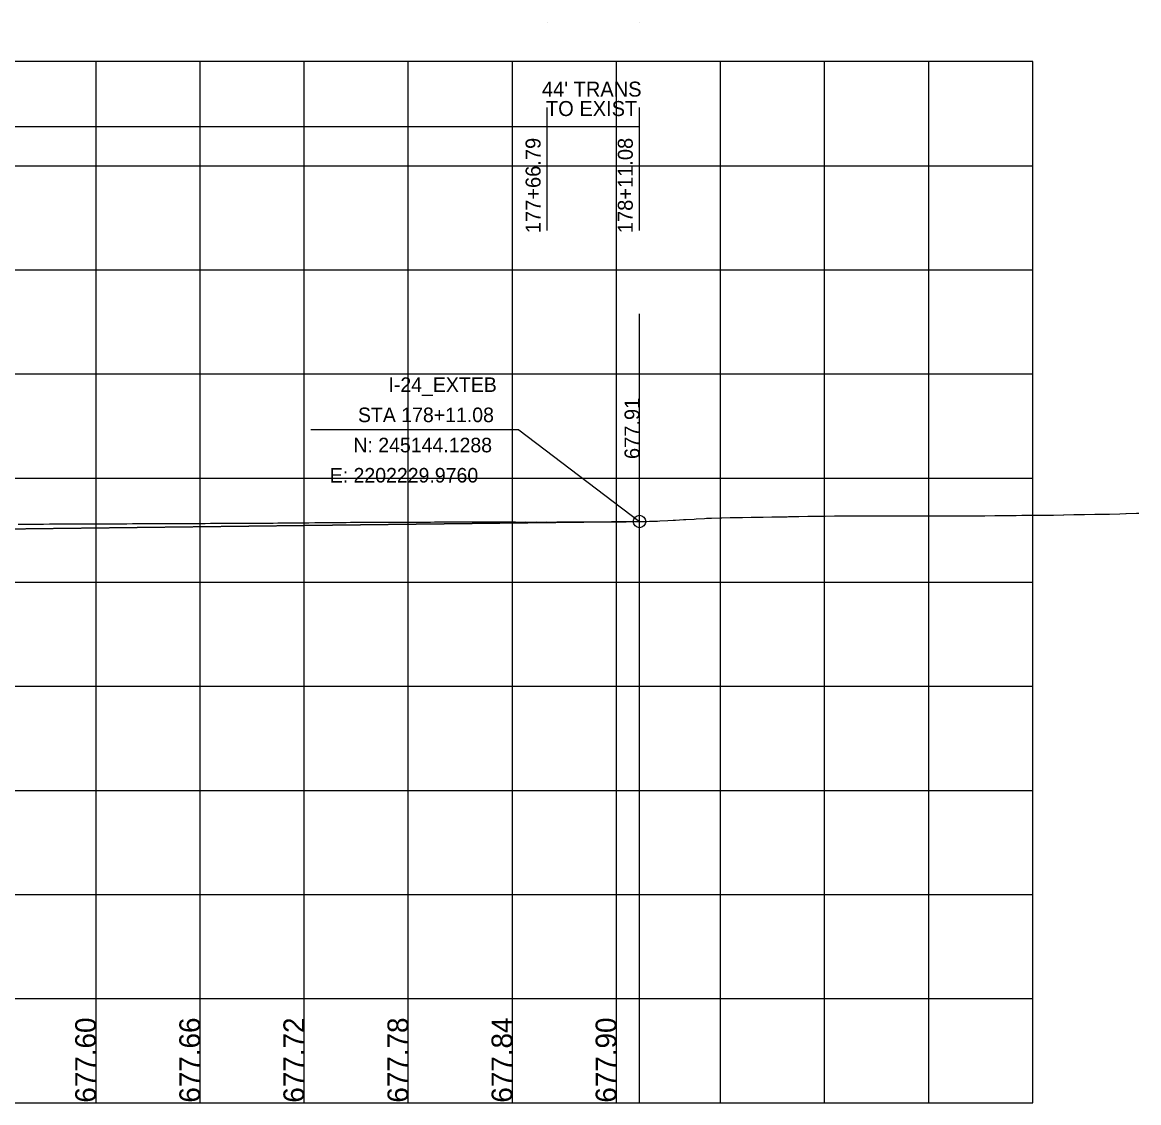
# Model space of a CAD drawing. Extents: x -7164 to 2214450, y -19642 to 253469.
# Drawn here: x 1015 to 1551, y -12000 to -11481 of the extents above; entities that cross this region are included whole.
import ezdxf

# ---------------------------------------------------------------- set-up
doc = ezdxf.new("R2010")
doc.units = 0
for name, color, linetype in [('DESIGN - PROFILE - Proposed', 7, 'Continuous'), ('DESIGN - PROFILE - Proposed Curve Text', 7, 'Continuous'), ('DESIGN - PROFILE - Proposed Text', 7, 'Continuous'), ('DESIGN - SCRATCH - User 1', 7, 'Continuous'), ('DESIGN - SHEET - Light Grid', 7, 'Continuous'), ('SURVEY - PROFILE - Ground Line with Text', 7, 'Continuous'), ('XTREE', 7, 'Continuous')]:
    doc.layers.add(name, color=color, linetype=linetype)

msp = doc.modelspace()

# ---------------------------------------------------------------- linework, layer by layer
at = {"layer": 'DESIGN - PROFILE - Proposed'}
msp.add_line((990.62, -11724.73), (1311.08, -11720.89), dxfattribs=at)
msp.add_line((990.62, -11724.73), (1311.08, -11720.89), dxfattribs=at)
at = {"layer": 'DESIGN - PROFILE - Proposed Curve Text'}
for p, q in [((1266.79, -11581.14), (1266.79, -11522.09)), ((1266.79, -11581.14), (1266.79, -11522.09)), ((1311.08, -11581.14), (1311.08, -11522.09)), ((1311.08, -11581.14), (1311.08, -11522.09)), ((454.39, -11531.14), (1266.79, -11531.14)), ((454.39, -11531.14), (1266.79, -11531.14)), ((1266.79, -11531.14), (1311.08, -11531.14)), ((1266.79, -11531.14), (1311.08, -11531.14))]:
    msp.add_line(p, q, dxfattribs=at)
at = {"layer": 'DESIGN - PROFILE - Proposed Text'}
msp.add_line((1253.16, -11676.91), (1153.16, -11676.91), dxfattribs=at)
msp.add_line((1253.16, -11676.91), (1153.16, -11676.91), dxfattribs=at)
msp.add_lwpolyline([(1253.16, -11676.91), (1311.08, -11720.89)], dxfattribs=at)
msp.add_lwpolyline([(1253.16, -11676.91), (1311.08, -11720.89)], dxfattribs=at)
msp.add_circle((1311.08, -11720.89), 3, dxfattribs=at)
msp.add_circle((1311.08, -11720.89), 3, dxfattribs=at)
at = {"layer": 'DESIGN - SCRATCH - User 1'}
for p, q in [((1500, -11500), (0, -11500)), ((1500, -11500), (0, -11500)), ((1500, -12000), (1500, -11500)), ((1500, -12000), (1500, -11500)), ((0, -12000), (1500, -12000)), ((0, -12000), (1500, -12000))]:
    msp.add_line(p, q, dxfattribs=at)
at = {"layer": 'DESIGN - SHEET - Light Grid'}
for p, q in [((1050, -12000), (1050, -11500)), ((1050, -12000), (1050, -11500)), ((1100, -12000), (1100, -11500)), ((1100, -12000), (1100, -11500)), ((1150, -12000), (1150, -11500)), ((1150, -12000), (1150, -11500)), ((1200, -12000), (1200, -11500)), ((1200, -12000), (1200, -11500)), ((1250, -12000), (1250, -11500)), ((1250, -12000), (1250, -11500)), ((1300, -12000), (1300, -11500)), ((1300, -12000), (1300, -11500)), ((1350, -12000), (1350, -11500)), ((1350, -12000), (1350, -11500)), ((1400, -12000), (1400, -11500)), ((1400, -12000), (1400, -11500)), ((1450, -12000), (1450, -11500)), ((1450, -12000), (1450, -11500)), ((0, -11550), (1500, -11550)), ((0, -11550), (1500, -11550)), ((0, -11600), (1500, -11600)), ((0, -11600), (1500, -11600)), ((0, -11650), (1500, -11650)), ((0, -11650), (1500, -11650)), ((0, -11700), (1500, -11700)), ((0, -11700), (1500, -11700)), ((0, -11750), (1500, -11750)), ((0, -11750), (1500, -11750)), ((0, -11800), (1500, -11800)), ((0, -11800), (1500, -11800)), ((0, -11850), (1500, -11850)), ((0, -11850), (1500, -11850)), ((0, -11900), (1500, -11900)), ((0, -11900), (1500, -11900)), ((0, -11950), (1500, -11950)), ((0, -11950), (1500, -11950)), ((0, -12000), (1400, -12000)), ((0, -12000), (1400, -12000))]:
    msp.add_line(p, q, dxfattribs=at)
at = {"layer": 'SURVEY - PROFILE - Ground Line with Text'}
for points in [[(1434.73, -11718.21), (1436.92, -11718.22), (1437.31, -11718.21), (1441.93, -11718.23), (1442.3, -11718.23), (1444.74, -11718.23), (1445.1, -11718.23), (1449.74, -11718.22), (1450.09, -11718.22), (1454.74, -11718.21), (1455.07, -11718.22), (1459.74, -11718.21), (1460.06, -11718.21), (1464.74, -11718.2), (1466.74, -11718.18), (1467.04, -11718.18), (1471.75, -11718.13), (1472.03, -11718.13), (1476.75, -11718.08), (1477.02, -11718.08), (1481.76, -11718.03), (1482.02, -11718.03), (1486.77, -11717.98), (1487.01, -11717.97), (1491.77, -11717.93), (1492.01, -11717.92), (1494.75, -11717.91), (1494.97, -11717.91), (1499.75, -11717.88), (1499.96, -11717.88), (1504.75, -11717.85), (1504.94, -11717.85), (1509.75, -11717.77), (1509.92, -11717.76), (1514.75, -11717.68), (1514.91, -11717.68), (1519.76, -11717.59), (1519.89, -11717.59), (1524.76, -11717.5), (1524.88, -11717.5), (1529.76, -11717.42), (1529.86, -11717.41), (1534.76, -11717.33), (1536.73, -11717.28), (1536.81, -11717.28), (1541.74, -11717.17), (1541.8, -11717.16), (1544.76, -11717.07), (1544.82, -11717.07), (1549.76, -11716.92), (1549.8, -11716.92), (1550.87, -11716.89)], [(1434.73, -11718.21), (1436.92, -11718.22), (1437.31, -11718.21), (1441.93, -11718.23), (1442.3, -11718.23), (1444.74, -11718.23), (1445.1, -11718.23), (1449.74, -11718.22), (1450.09, -11718.22), (1454.74, -11718.21), (1455.07, -11718.22), (1459.74, -11718.21), (1460.06, -11718.21), (1464.74, -11718.2), (1466.74, -11718.18), (1467.04, -11718.18), (1471.75, -11718.13), (1472.03, -11718.13), (1476.75, -11718.08), (1477.02, -11718.08), (1481.76, -11718.03), (1482.02, -11718.03), (1486.77, -11717.98), (1487.01, -11717.97), (1491.77, -11717.93), (1492.01, -11717.92), (1494.75, -11717.91), (1494.97, -11717.91), (1499.75, -11717.88), (1499.96, -11717.88), (1504.75, -11717.85), (1504.94, -11717.85), (1509.75, -11717.77), (1509.92, -11717.76), (1514.75, -11717.68), (1514.91, -11717.68), (1519.76, -11717.59), (1519.89, -11717.59), (1524.76, -11717.5), (1524.88, -11717.5), (1529.76, -11717.42), (1529.86, -11717.41), (1534.76, -11717.33), (1536.73, -11717.28), (1536.81, -11717.28), (1541.74, -11717.17), (1541.8, -11717.16), (1544.76, -11717.07), (1544.82, -11717.07), (1549.76, -11716.92), (1549.8, -11716.92), (1550.87, -11716.89)], [(1012.59, -11722.13), (1014.73, -11722.13), (1017.58, -11722.11), (1019.74, -11722.11), (1022.57, -11722.09), (1024.75, -11722.09), (1027.56, -11722.07), (1029.76, -11722.07), (1032.54, -11722.05), (1034.78, -11722.04), (1037.53, -11722.03), (1039.79, -11722.02), (1042.52, -11722.01), (1044.8, -11722), (1047.51, -11721.99), (1049.81, -11721.98), (1052.5, -11721.97), (1054.83, -11721.96), (1057.49, -11721.95), (1059.84, -11721.95), (1062.47, -11721.93), (1064.85, -11721.93), (1067.46, -11721.91), (1069.86, -11721.91), (1072.45, -11721.89), (1074.87, -11721.89), (1077.44, -11721.87), (1079.89, -11721.87), (1082.43, -11721.85), (1084.9, -11721.85), (1087.41, -11721.84), (1089.91, -11721.83), (1092.4, -11721.82), (1094.92, -11721.81), (1097.39, -11721.79), (1099.93, -11721.78), (1102.38, -11721.77), (1104.94, -11721.76), (1107.37, -11721.74), (1109.96, -11721.73), (1112.36, -11721.72), (1114.97, -11721.71), (1117.35, -11721.7), (1119.98, -11721.69), (1122.34, -11721.67), (1124.99, -11721.66), (1127.33, -11721.65), (1130, -11721.64), (1132.32, -11721.62), (1135.01, -11721.6), (1137.3, -11721.58), (1140.03, -11721.55), (1142.29, -11721.54), (1145.04, -11721.51), (1147.28, -11721.49), (1150.05, -11721.46), (1152.27, -11721.45), (1155.07, -11721.42), (1157.25, -11721.4), (1160.08, -11721.37), (1162.24, -11721.36), (1165.09, -11721.33), (1167.23, -11721.31), (1170.11, -11721.28), (1172.22, -11721.27), (1175.12, -11721.24), (1175.66, -11721.23), (1177.73, -11721.22), (1180.67, -11721.19), (1182.71, -11721.18), (1185.68, -11721.18), (1187.68, -11721.16), (1190.68, -11721.16), (1192.66, -11721.15)], [(1012.59, -11722.13), (1014.73, -11722.13), (1017.58, -11722.11), (1019.74, -11722.11), (1022.57, -11722.09), (1024.75, -11722.09), (1027.56, -11722.07), (1029.76, -11722.07), (1032.54, -11722.05), (1034.78, -11722.04), (1037.53, -11722.03), (1039.79, -11722.02), (1042.52, -11722.01), (1044.8, -11722), (1047.51, -11721.99), (1049.81, -11721.98), (1052.5, -11721.97), (1054.83, -11721.96), (1057.49, -11721.95), (1059.84, -11721.95), (1062.47, -11721.93), (1064.85, -11721.93), (1067.46, -11721.91), (1069.86, -11721.91), (1072.45, -11721.89), (1074.87, -11721.89), (1077.44, -11721.87), (1079.89, -11721.87), (1082.43, -11721.85), (1084.9, -11721.85), (1087.41, -11721.84), (1089.91, -11721.83), (1092.4, -11721.82), (1094.92, -11721.81), (1097.39, -11721.79), (1099.93, -11721.78), (1102.38, -11721.77), (1104.94, -11721.76), (1107.37, -11721.74), (1109.96, -11721.73), (1112.36, -11721.72), (1114.97, -11721.71), (1117.35, -11721.7), (1119.98, -11721.69), (1122.34, -11721.67), (1124.99, -11721.66), (1127.33, -11721.65), (1130, -11721.64), (1132.32, -11721.62), (1135.01, -11721.6), (1137.3, -11721.58), (1140.03, -11721.55), (1142.29, -11721.54), (1145.04, -11721.51), (1147.28, -11721.49), (1150.05, -11721.46), (1152.27, -11721.45), (1155.07, -11721.42), (1157.25, -11721.4), (1160.08, -11721.37), (1162.24, -11721.36), (1165.09, -11721.33), (1167.23, -11721.31), (1170.11, -11721.28), (1172.22, -11721.27), (1175.12, -11721.24), (1175.66, -11721.23), (1177.73, -11721.22), (1180.67, -11721.19), (1182.71, -11721.18), (1185.68, -11721.18), (1187.68, -11721.16), (1190.68, -11721.16), (1192.66, -11721.15)], [(1192.66, -11721.15), (1195.69, -11721.15), (1197.64, -11721.14), (1200.7, -11721.14), (1202.62, -11721.13), (1205.71, -11721.13), (1207.6, -11721.12), (1210.71, -11721.12), (1212.58, -11721.11), (1215.72, -11721.11), (1217.56, -11721.1), (1220.73, -11721.1), (1222.53, -11721.09), (1225.73, -11721.09), (1227.39, -11721.09), (1230.61, -11721.09), (1232.38, -11721.09), (1233.9, -11721.09), (1237.15, -11721.1), (1238.9, -11721.1), (1242.16, -11721.11), (1243.9, -11721.1), (1247.17, -11721.11), (1248.89, -11721.11), (1249.81, -11721.11), (1251.52, -11721.11), (1254.82, -11721.12), (1256.51, -11721.11), (1259.82, -11721.12), (1261.43, -11721.11), (1264.74, -11721.12), (1266.42, -11721.11), (1269.74, -11721.12), (1271.41, -11721.1), (1274.74, -11721.11), (1276.4, -11721.09), (1279.65, -11721.1), (1281.28, -11721.08), (1284.65, -11721.1), (1286.25, -11721.08), (1289.65, -11721.09), (1291.22, -11721.08), (1294.65, -11721.09), (1296.19, -11721.07), (1299.66, -11721.05), (1301.12, -11720.99), (1304.66, -11720.98), (1306.05, -11720.92), (1309.66, -11720.91), (1310.97, -11720.85), (1314.67, -11720.84), (1315.9, -11720.79), (1319.67, -11720.66), (1320.85, -11720.61), (1324.68, -11720.47), (1327.24, -11720.3), (1328.35, -11720.26), (1332.27, -11719.99), (1333.33, -11719.96), (1337.3, -11719.68), (1338.32, -11719.65), (1342.34, -11719.38), (1343.31, -11719.35), (1344.69, -11719.3), (1345.64, -11719.27), (1349.69, -11719.14), (1350.59, -11719.11), (1354.7, -11718.98), (1355.55, -11718.95), (1359.7, -11718.9), (1360.52, -11718.88), (1364.7, -11718.83), (1365.48, -11718.82), (1369.7, -11718.76), (1370.45, -11718.75), (1374.71, -11718.69), (1376.95, -11718.65), (1377.65, -11718.64), (1381.97, -11718.57), (1382.64, -11718.55), (1386.98, -11718.48), (1387.63, -11718.47), (1392, -11718.39), (1392.62, -11718.37), (1394.72, -11718.34), (1395.32, -11718.33), (1399.72, -11718.26), (1400.3, -11718.24), (1404.72, -11718.17), (1405.27, -11718.16), (1409.72, -11718.17), (1410.25, -11718.17), (1414.72, -11718.18), (1415.23, -11718.17), (1419.73, -11718.18), (1420.2, -11718.18), (1424.73, -11718.19), (1425.18, -11718.19), (1429.73, -11718.2), (1430.15, -11718.2), (1434.73, -11718.21)], [(1192.66, -11721.15), (1195.69, -11721.15), (1197.64, -11721.14), (1200.7, -11721.14), (1202.62, -11721.13), (1205.71, -11721.13), (1207.6, -11721.12), (1210.71, -11721.12), (1212.58, -11721.11), (1215.72, -11721.11), (1217.56, -11721.1), (1220.73, -11721.1), (1222.53, -11721.09), (1225.73, -11721.09), (1227.39, -11721.09), (1230.61, -11721.09), (1232.38, -11721.09), (1233.9, -11721.09), (1237.15, -11721.1), (1238.9, -11721.1), (1242.16, -11721.11), (1243.9, -11721.1), (1247.17, -11721.11), (1248.89, -11721.11), (1249.81, -11721.11), (1251.52, -11721.11), (1254.82, -11721.12), (1256.51, -11721.11), (1259.82, -11721.12), (1261.43, -11721.11), (1264.74, -11721.12), (1266.42, -11721.11), (1269.74, -11721.12), (1271.41, -11721.1), (1274.74, -11721.11), (1276.4, -11721.09), (1279.65, -11721.1), (1281.28, -11721.08), (1284.65, -11721.1), (1286.25, -11721.08), (1289.65, -11721.09), (1291.22, -11721.08), (1294.65, -11721.09), (1296.19, -11721.07), (1299.66, -11721.05), (1301.12, -11720.99), (1304.66, -11720.98), (1306.05, -11720.92), (1309.66, -11720.91), (1310.97, -11720.85), (1314.67, -11720.84), (1315.9, -11720.79), (1319.67, -11720.66), (1320.85, -11720.61), (1324.68, -11720.47), (1327.24, -11720.3), (1328.35, -11720.26), (1332.27, -11719.99), (1333.33, -11719.96), (1337.3, -11719.68), (1338.32, -11719.65), (1342.34, -11719.38), (1343.31, -11719.35), (1344.69, -11719.3), (1345.64, -11719.27), (1349.69, -11719.14), (1350.59, -11719.11), (1354.7, -11718.98), (1355.55, -11718.95), (1359.7, -11718.9), (1360.52, -11718.88), (1364.7, -11718.83), (1365.48, -11718.82), (1369.7, -11718.76), (1370.45, -11718.75), (1374.71, -11718.69), (1376.95, -11718.65), (1377.65, -11718.64), (1381.97, -11718.57), (1382.64, -11718.55), (1386.98, -11718.48), (1387.63, -11718.47), (1392, -11718.39), (1392.62, -11718.37), (1394.72, -11718.34), (1395.32, -11718.33), (1399.72, -11718.26), (1400.3, -11718.24), (1404.72, -11718.17), (1405.27, -11718.16), (1409.72, -11718.17), (1410.25, -11718.17), (1414.72, -11718.18), (1415.23, -11718.17), (1419.73, -11718.18), (1420.2, -11718.18), (1424.73, -11718.19), (1425.18, -11718.19), (1429.73, -11718.2), (1430.15, -11718.2), (1434.73, -11718.21)]]:
    msp.add_lwpolyline(points, dxfattribs=at)
at = {"layer": 'XTREE'}
for p, q in [((1266.79, -11481.14), (1266.79, -11481.14)), ((1266.79, -11481.14), (1266.79, -11481.14)), ((1311.08, -11481.14), (1311.08, -11481.14)), ((1311.08, -11481.14), (1311.08, -11481.14)), ((1311.08, -11720.89), (740.62, -11727.73)), ((1311.08, -11720.89), (740.62, -11727.73))]:
    msp.add_line(p, q, dxfattribs=at)
msp.add_lwpolyline([(0, -12000), (1311.08, -12000), (1311.08, -11621.14)], dxfattribs=at)
msp.add_lwpolyline([(0, -12000), (1311.08, -12000), (1311.08, -11621.14)], dxfattribs=at)

# ---------------------------------------------------------------- texts
at = {"layer": 'DESIGN - PROFILE - Proposed Curve Text'}
for s, p in [("44' TRANS", (1264.2, -11516.82)), ('TO EXIST', (1266.12, -11526.14))]:
    msp.add_text(s, height=7.2, dxfattribs=at).set_placement(p)
for s, rotation, p in [("44' TRANS", 360, (1264.2, -11516.82)), ('TO EXIST', 360, (1266.12, -11526.14)), ('177+66.79', 90, (1263.56, -11582.39)), ('177+66.79', 90, (1263.56, -11582.39)), ('178+11.08', 90, (1307.85, -11582.39)), ('178+11.08', 90, (1307.85, -11582.39)), ('677.91', 90, (1311.08, -11690.89)), ('677.91', 90, (1311.08, -11690.89))]:
    msp.add_text(s, height=7.2, rotation=rotation, dxfattribs=at).set_placement(p)
at = {"layer": 'DESIGN - PROFILE - Proposed Text'}
for s, p in [('I-24_EXTEB', (1190.48, -11658.66)), ('I-24_EXTEB', (1190.48, -11658.66)), ('STA 178+11.08', (1175.82, -11673.16)), ('STA 178+11.08', (1175.82, -11673.16)), ('N: 245144.1288', (1173.61, -11687.66)), ('N: 245144.1288', (1173.61, -11687.66)), ('E: 2202229.9760', (1162.26, -11702.16)), ('E: 2202229.9760', (1162.26, -11702.16))]:
    msp.add_text(s, height=7, dxfattribs=at).set_placement(p)
for s, p in [('677.60', (1050, -12000)), ('677.60', (1050, -12000)), ('677.66', (1100, -12000)), ('677.66', (1100, -12000)), ('677.72', (1150, -12000)), ('677.72', (1150, -12000)), ('677.78', (1200, -12000)), ('677.78', (1200, -12000)), ('677.84', (1250, -12000)), ('677.84', (1250, -12000)), ('677.90', (1300, -12000)), ('677.90', (1300, -12000))]:
    msp.add_text(s, height=10, rotation=90, dxfattribs=at).set_placement(p)

doc.saveas('drawing.dxf')
